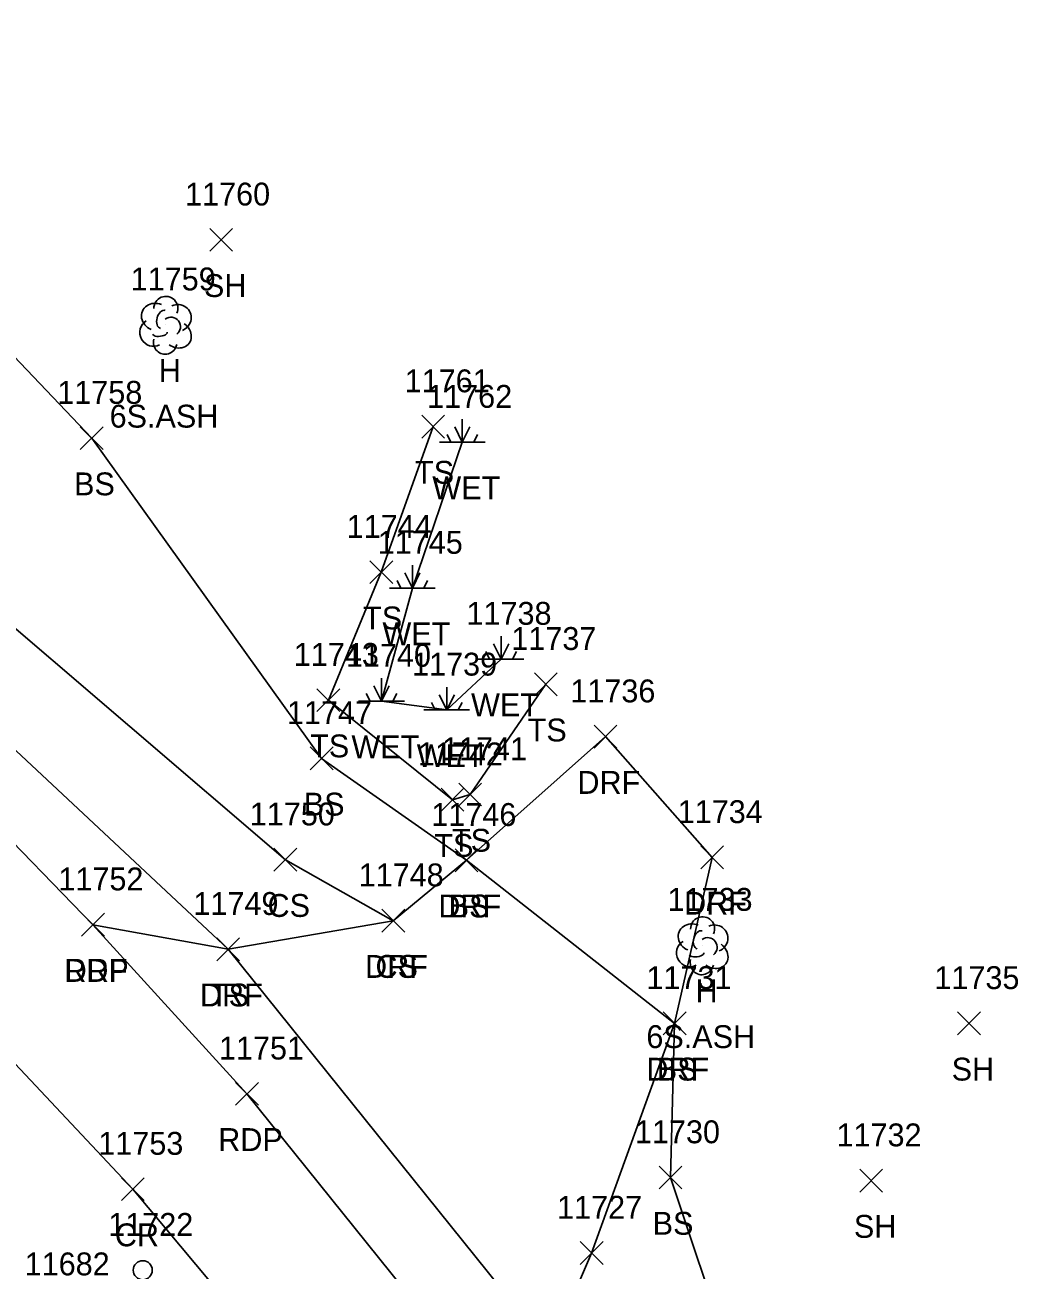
# Model space of a CAD drawing. Extents: x 1462089 to 1464015, y 730534 to 736144.
# Drawn here: x 1463495.7 to 1463582.6, y 732113.5 to 732222.4 of the extents above; entities that cross this region are included whole.
import ezdxf

# ---------------------------------------------------------------- set-up
doc = ezdxf.new("R2010")
doc.units = 0
for name, color, linetype in [('L_A', 7, 'Continuous'), ('L_C', 7, 'Continuous'), ('L_I', 7, 'Continuous'), ('L_TIC', 7, 'Continuous'), ('LELB', 7, 'Continuous'), ('LTD', 7, 'Continuous'), ('LWET', 7, 'Continuous'), ('P_A', 7, 'Continuous'), ('P_I', 7, 'Continuous'), ('P_TIC', 7, 'Continuous'), ('PET', 7, 'Continuous'), ('PRC', 7, 'Continuous'), ('R_A', 7, 'Continuous'), ('R_I', 7, 'Continuous'), ('R_TIC', 7, 'Continuous'), ('RDF', 7, 'Continuous'), ('U_I', 7, 'Continuous'), ('USMH', 7, 'Continuous')]:
    doc.layers.add(name, color=color, linetype=linetype)

msp = doc.modelspace()

# ---------------------------------------------------------------- linework, layer by layer
at = {"layer": 'L_TIC'}
for points in [[(1463511.9, 732202.6), (1463513.9, 732204.6)], [(1463513.9, 732202.6), (1463511.9, 732204.6)], [(1463530.44, 732186.27), (1463532.44, 732188.27)], [(1463532.44, 732186.27), (1463530.44, 732188.27)], [(1463500.58, 732185.26), (1463502.58, 732187.26)], [(1463502.58, 732185.26), (1463500.58, 732187.26)], [(1463525.9, 732173.54), (1463527.9, 732175.54)], [(1463527.9, 732173.54), (1463525.9, 732175.54)], [(1463540.29, 732163.74), (1463542.29, 732165.74)], [(1463542.29, 732163.74), (1463540.29, 732165.74)], [(1463521.27, 732162.35), (1463523.27, 732164.35)], [(1463523.27, 732162.35), (1463521.27, 732164.35)], [(1463520.68, 732157.26), (1463522.68, 732159.26)], [(1463522.68, 732157.26), (1463520.68, 732159.26)], [(1463532.13, 732153.65), (1463534.13, 732155.65)], [(1463534.13, 732153.65), (1463532.13, 732155.65)], [(1463533.67, 732154.1), (1463535.67, 732156.1)], [(1463535.67, 732154.1), (1463533.67, 732156.1)], [(1463517.51, 732148.4), (1463519.51, 732150.4)], [(1463519.51, 732148.4), (1463517.51, 732150.4)], [(1463533.35, 732148.35), (1463535.35, 732150.35)], [(1463535.35, 732148.35), (1463533.35, 732150.35)], [(1463526.95, 732143.07), (1463528.95, 732145.07)], [(1463528.95, 732143.07), (1463526.95, 732145.07)], [(1463512.51, 732140.57), (1463514.51, 732142.57)], [(1463514.51, 732140.57), (1463512.51, 732142.57)], [(1463551.55, 732134.09), (1463553.55, 732136.09)], [(1463553.55, 732134.09), (1463551.55, 732136.09)], [(1463577.29, 732134.09), (1463579.29, 732136.09)], [(1463579.29, 732134.09), (1463577.29, 732136.09)], [(1463551.19, 732120.61), (1463553.19, 732122.61)], [(1463553.19, 732120.61), (1463551.19, 732122.61)], [(1463568.74, 732120.34), (1463570.74, 732122.34)], [(1463570.74, 732120.34), (1463568.74, 732122.34)]]:
    msp.add_lwpolyline(points, dxfattribs=at)
at = {"layer": 'LELB'}
for points in [[(1463557.3, 732106.35), (1463552.19, 732121.61), (1463552.55, 732135.09), (1463534.35, 732149.35), (1463521.68, 732158.26), (1463501.58, 732186.26), (1463454.39, 732235.87), (1463413.8, 732269.34), (1463382.3, 732289.32), (1463385.66, 732306.84)], [(1463548.81, 732097.89), (1463541.68, 732106.59), (1463513.51, 732141.57), (1463486.34, 732166.95), (1463436.18, 732207.44), (1463405.8, 732228.9), (1463400.17, 732238.16), (1463387.22, 732245.39), (1463354.97, 732259.11), (1463331.33, 732272.81), (1463283.94, 732285.3), (1463272.36, 732288.88)], [(1463527.95, 732144.07), (1463518.51, 732149.4), (1463491.27, 732172.71), (1463442.11, 732215.86), (1463419.93, 732247.68), (1463403.47, 732255.64), (1463402.66, 732260.68), (1463380.03, 732274.86), (1463363.72, 732283.68), (1463340.15, 732287.27), (1463313.74, 732284.92)], [(1463541.29, 732164.74), (1463534.67, 732155.1), (1463533.13, 732154.65), (1463522.27, 732163.35), (1463526.9, 732174.54), (1463531.44, 732187.27)]]:
    msp.add_lwpolyline(points, dxfattribs=at)
at = {"layer": 'LTD'}
for p, q in [((1463508.01, 732196.18), (1463508.01, 732196.18)), ((1463508.01, 732196.18), (1463508.01, 732196.18)), ((1463554.95, 732141.93), (1463554.95, 732141.93)), ((1463554.95, 732141.93), (1463554.95, 732141.93))]:
    msp.add_line(p, q, dxfattribs=at)
for centre in [(1463508.06, 732197.61), (1463555, 732143.36)]:
    msp.add_arc(centre, 1.05, 335.5272, 180.9563, dxfattribs=at)
for centre, major_axis, ratio, start_param, end_param in [((1463507.22, 732196.85), (1.21, -0.51), 0.895232, 1.570796, 4.712389), ((1463509.05, 732196.76), (-1.14, -0.48), 0.949671, 1.570796, 4.712389), ((1463507.8, 732196.64), (-0.208, -0.792), 0.645439, 3.141593, 6.283185), ((1463508.51, 732196.01), (-0.5, 0.667), 0.989748, 3.141593, 6.283185), ((1463506.93, 732195.47), (0.58, -1.04), 0.959034, 3.141593, 6.283185), ((1463509.01, 732195.35), (-1.09, 0.79), 0.841452, 1.570796, 4.712389), ((1463508.01, 732194.68), (0.26, 1.06), 0.942809, 1.570796, 4.712389), ((1463507.55, 732195.43), (-0.625, -0.083), 0.423636, 0, 3.141593), ((1463554.16, 732142.59), (1.21, -0.51), 0.895232, 1.570796, 4.712389), ((1463555.99, 732142.51), (-1.14, -0.48), 0.949671, 1.570796, 4.712389), ((1463554.74, 732142.39), (-0.208, -0.792), 0.645439, 3.141593, 6.283185), ((1463555.45, 732141.76), (-0.5, 0.667), 0.989748, 3.141593, 6.283185), ((1463553.87, 732141.22), (0.58, -1.04), 0.959034, 3.141593, 6.283185), ((1463554.49, 732141.18), (-0.625, -0.083), 0.423636, 0, 3.141593), ((1463555.95, 732141.1), (-1.09, 0.79), 0.841452, 1.570796, 4.712389), ((1463554.95, 732140.43), (0.26, 1.06), 0.942809, 1.570796, 4.712389)]:
    msp.add_ellipse(centre, major_axis=major_axis, ratio=ratio, start_param=start_param, end_param=end_param, dxfattribs=at)
at = {"layer": 'LWET'}
for p, q in [((1463533.98, 732185.91), (1463533.32, 732187.24)), ((1463533.98, 732185.91), (1463533.98, 732187.91)), ((1463533.98, 732185.91), (1463534.65, 732187.24)), ((1463535.98, 732185.91), (1463531.98, 732185.91)), ((1463532.98, 732185.91), (1463532.65, 732186.58)), ((1463534.98, 732185.91), (1463535.32, 732186.58)), ((1463529.62, 732173.15), (1463529.62, 732175.15)), ((1463529.62, 732173.15), (1463528.95, 732174.49)), ((1463529.62, 732173.15), (1463530.28, 732174.49)), ((1463531.62, 732173.15), (1463527.62, 732173.15)), ((1463528.62, 732173.15), (1463528.28, 732173.82)), ((1463530.62, 732173.15), (1463530.95, 732173.82)), ((1463537.37, 732166.94), (1463537.37, 732168.94)), ((1463536.37, 732166.94), (1463536.04, 732167.6)), ((1463537.37, 732166.94), (1463536.71, 732168.27)), ((1463537.37, 732166.94), (1463538.04, 732168.27)), ((1463538.37, 732166.94), (1463538.71, 732167.6)), ((1463539.37, 732166.94), (1463535.37, 732166.94)), ((1463526.92, 732163.27), (1463526.92, 732165.27)), ((1463526.92, 732163.27), (1463526.25, 732164.6)), ((1463526.92, 732163.27), (1463527.58, 732164.6)), ((1463532.62, 732162.5), (1463532.62, 732164.5)), ((1463528.92, 732163.27), (1463524.92, 732163.27)), ((1463525.92, 732163.27), (1463525.58, 732163.94)), ((1463527.92, 732163.27), (1463528.25, 732163.94)), ((1463531.62, 732162.5), (1463531.29, 732163.16)), ((1463532.62, 732162.5), (1463531.96, 732163.83)), ((1463532.62, 732162.5), (1463533.29, 732163.83)), ((1463533.62, 732162.5), (1463533.96, 732163.16)), ((1463534.62, 732162.5), (1463530.62, 732162.5))]:
    msp.add_line(p, q, dxfattribs=at)
msp.add_lwpolyline([(1463537.37, 732166.94), (1463532.62, 732162.5), (1463526.92, 732163.27), (1463529.62, 732173.15), (1463533.98, 732185.91)], dxfattribs=at)
at = {"layer": 'P_TIC'}
for points in [[(1463500.68, 732142.72), (1463502.68, 732144.72)], [(1463502.68, 732142.72), (1463500.68, 732144.72)], [(1463514.15, 732127.93), (1463516.15, 732129.93)], [(1463516.15, 732127.93), (1463514.15, 732129.93)], [(1463504.17, 732119.6), (1463506.17, 732121.6)], [(1463506.17, 732119.6), (1463504.17, 732121.6)]]:
    msp.add_lwpolyline(points, dxfattribs=at)
at = {"layer": 'PET'}
msp.add_lwpolyline([(1463543.46, 732093.75), (1463515.15, 732128.93), (1463501.68, 732143.72), (1463482.23, 732163.76), (1463433.83, 732204.64), (1463386.31, 732236.53), (1463351.96, 732255.04), (1463326.68, 732266.38), (1463271.96, 732285.52)], dxfattribs=at)
at = {"layer": 'PRC'}
msp.add_lwpolyline([(1463534.34, 732085.71), (1463505.17, 732120.6), (1463472.47, 732155.39), (1463427.25, 732193.84), (1463378.98, 732226.46), (1463344.35, 732244.31), (1463323.05, 732254.2), (1463268.49, 732273.69)], dxfattribs=at)
at = {"layer": 'R_TIC'}
for points in [[(1463545.51, 732159.16), (1463547.51, 732161.16)], [(1463547.51, 732159.16), (1463545.51, 732161.16)], [(1463533.35, 732148.35), (1463535.35, 732150.35)], [(1463535.35, 732148.35), (1463533.35, 732150.35)], [(1463554.84, 732148.6), (1463556.84, 732150.6)], [(1463556.84, 732148.6), (1463554.84, 732150.6)], [(1463500.68, 732142.72), (1463502.68, 732144.72)], [(1463502.68, 732142.72), (1463500.68, 732144.72)], [(1463526.95, 732143.07), (1463528.95, 732145.07)], [(1463528.95, 732143.07), (1463526.95, 732145.07)], [(1463512.51, 732140.57), (1463514.51, 732142.57)], [(1463514.51, 732140.57), (1463512.51, 732142.57)], [(1463551.55, 732134.09), (1463553.55, 732136.09)], [(1463553.55, 732134.09), (1463551.55, 732136.09)], [(1463544.29, 732114.01), (1463546.29, 732116.01)], [(1463546.29, 732114.01), (1463544.29, 732116.01)]]:
    msp.add_lwpolyline(points, dxfattribs=at)
at = {"layer": 'RDF'}
msp.add_lwpolyline([(1463543.46, 732093.75), (1463541.68, 732106.59), (1463545.29, 732115.01), (1463552.55, 732135.09), (1463555.84, 732149.6), (1463546.51, 732160.16), (1463534.35, 732149.35), (1463527.95, 732144.07), (1463513.51, 732141.57), (1463501.68, 732143.72)], dxfattribs=at)
at = {"layer": 'USMH'}
msp.add_circle((1463506.04, 732113.51), 0.833, dxfattribs=at)

# ---------------------------------------------------------------- texts
at = {"layer": 'L_A'}
for s, p in [('SH', (1463511.39, 732198.6)), ('H', (1463507.44, 732191.18)), ('TS', (1463529.85, 732182.27)), ('BS', (1463500.03, 732181.26)), ('WET', (1463531.36, 732180.91)), ('TS', (1463525.31, 732169.54)), ('WET', (1463527, 732168.15)), ('WET', (1463534.75, 732161.94)), ('TS', (1463539.7, 732159.74)), ('TS', (1463520.68, 732158.35)), ('WET', (1463524.29, 732158.27)), ('WET', (1463530, 732157.5)), ('BS', (1463520.12, 732153.26)), ('TS', (1463533.08, 732150.1)), ('TS', (1463531.54, 732149.65)), ('CS', (1463516.95, 732144.4)), ('BS', (1463532.79, 732144.35)), ('CS', (1463526.39, 732139.07)), ('TS', (1463511.91, 732136.57)), ('H', (1463554.38, 732136.93)), ('BS', (1463550.99, 732130.09)), ('SH', (1463576.78, 732130.09)), ('BS', (1463550.63, 732116.61)), ('SH', (1463568.23, 732116.34))]:
    msp.add_text(s, height=2, dxfattribs=at).set_placement(p)
at = {"layer": 'L_C'}
for p in [(1463503.14, 732187.18), (1463550.08, 732132.93)]:
    msp.add_text('6S.ASH', height=2, dxfattribs=at).set_placement(p)
at = {"layer": 'L_I'}
for s, p in [('11760', (1463509.74, 732206.6)), ('11759', (1463504.98, 732199.18)), ('11761', (1463528.94, 732190.27)), ('11758', (1463498.56, 732189.26)), ('11762', (1463530.91, 732188.91)), ('11744', (1463523.87, 732177.54)), ('11745', (1463526.59, 732176.15)), ('11738', (1463534.35, 732169.94)), ('11737', (1463538.27, 732167.74)), ('11743', (1463519.25, 732166.35)), ('11740', (1463523.81, 732166.27)), ('11739', (1463529.59, 732165.5)), ('11747', (1463518.65, 732161.26)), ('11741', (1463532.21, 732158.1)), ('11742', (1463530.1, 732157.65)), ('11750', (1463515.4, 732152.4)), ('11746', (1463531.27, 732152.35)), ('11748', (1463524.92, 732147.07)), ('11733', (1463551.93, 732144.93)), ('11749', (1463510.47, 732144.57)), ('11731', (1463550.09, 732138.09)), ('11735', (1463575.27, 732138.09)), ('11730', (1463549.08, 732124.61)), ('11732', (1463566.71, 732124.34))]:
    msp.add_text(s, height=2, dxfattribs=at).set_placement(p)
at = {"layer": 'P_A'}
for s, p in [('RDP', (1463499.17, 732138.72)), ('RDP', (1463512.64, 732123.93)), ('CR', (1463503.6, 732115.6))]:
    msp.add_text(s, height=2, dxfattribs=at).set_placement(p)
at = {"layer": 'P_I'}
for s, p in [('11752', (1463498.66, 732146.72)), ('11751', (1463512.7, 732131.93)), ('11753', (1463502.15, 732123.6)), ('11682', (1463495.71, 732113.06)), ('11682', (1463495.71, 732113.06))]:
    msp.add_text(s, height=2, dxfattribs=at).set_placement(p)
at = {"layer": 'R_A'}
for p in [(1463544.05, 732155.16), (1463531.89, 732144.35), (1463553.38, 732144.6), (1463499.21, 732138.72), (1463525.48, 732139.07), (1463511.04, 732136.57), (1463550.08, 732130.09)]:
    msp.add_text('DRF', height=2, dxfattribs=at).set_placement(p)
at = {"layer": 'R_I'}
for s, p in [('11736', (1463543.43, 732163.16)), ('11746', (1463531.27, 732152.35)), ('11734', (1463552.82, 732152.6)), ('11748', (1463524.92, 732147.07)), ('11752', (1463498.66, 732146.72)), ('11749', (1463510.47, 732144.57)), ('11731', (1463550.09, 732138.09)), ('11727', (1463542.27, 732118.01))]:
    msp.add_text(s, height=2, dxfattribs=at).set_placement(p)
at = {"layer": 'U_I'}
msp.add_text('11722', height=2, dxfattribs=at).set_placement((1463503.02, 732116.51))

doc.saveas('drawing.dxf')
